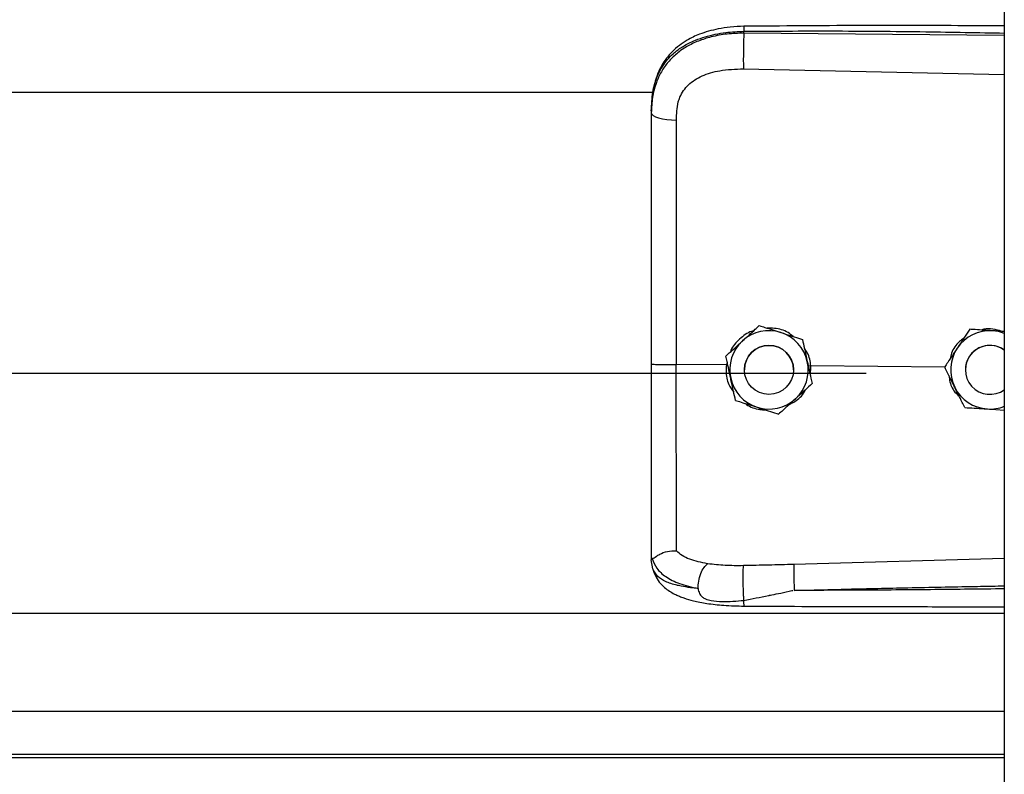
# Model space of a CAD drawing. Header units: inches. Extents: x 170 to 284, y 215 to 248.
# Tile 379 of 656: x 206.318 to 206.533, y 220.904 to 221.068. Entities that reach past the tile are written whole.
import ezdxf

# ---------------------------------------------------------------- set-up
doc = ezdxf.new("R2010")
doc.units = ezdxf.units.IN
doc.header["$LTSCALE"] = 0.25
doc.header["$MEASUREMENT"] = 0
doc.layers.add('RH FRONT OF HOOD', color=7, linetype='Continuous')

msp = doc.modelspace()

# ---------------------------------------------------------------- linework, layer by layer
at = {"layer": 'RH FRONT OF HOOD'}
for p, q in [((206.5326438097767, 224.3332527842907), (206.5326438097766, 220.1328032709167)), ((206.4757965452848, 221.0655006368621), (206.4757965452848, 221.0659120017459)), ((206.5326438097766, 221.0649639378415), (206.4757965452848, 221.0655006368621)), ((206.4757005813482, 221.0577118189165), (206.5326438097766, 221.0565022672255)), ((202.5768719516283, 221.0526366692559), (206.4560926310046, 221.0526366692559)), ((206.4556010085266, 221.0485774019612), (206.4556010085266, 221.04808908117)), ((206.4791715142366, 221.0016454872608), (206.4791715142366, 221.0016438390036)), ((206.5251150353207, 221.0008490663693), (206.5251150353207, 221.0008507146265)), ((206.5261639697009, 221.0007828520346), (206.5251150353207, 221.0008507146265)), ((206.4885896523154, 220.9986448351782), (206.4885896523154, 220.998643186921)), ((206.4718638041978, 220.9949894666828), (206.4718638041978, 220.9949878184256)), ((206.4719722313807, 220.9930542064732), (206.4610586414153, 220.9931586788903)), ((206.4721575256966, 220.9936437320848), (206.4719722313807, 220.9930542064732)), ((206.4719722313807, 220.9930542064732), (206.4719744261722, 220.9930540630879)), ((206.4759317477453, 220.9919869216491), (206.4759317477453, 220.9919861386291)), ((206.4866321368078, 220.9919861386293), (206.4866321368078, 220.9919869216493)), ((206.4904099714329, 220.9928776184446), (206.4898619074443, 220.9928235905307)), ((206.4903128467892, 220.990760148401), (206.4904099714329, 220.9928776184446)), ((206.4904099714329, 220.9928776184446), (206.4904116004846, 220.9928776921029)), ((206.5196436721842, 220.9925978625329), (206.4904116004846, 220.9928776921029)), ((206.5196296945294, 220.9926261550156), (206.5196296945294, 220.9926278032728)), ((206.5241434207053, 220.9919869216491), (206.5241434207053, 220.9919861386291)), ((202.5304915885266, 220.9912442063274), (206.5024760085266, 220.9912442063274)), ((206.4907000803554, 220.9889881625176), (206.4907000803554, 220.9889865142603)), ((206.5289402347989, 220.9834445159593), (206.5326438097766, 220.9832047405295)), ((206.4556010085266, 220.9510360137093), (206.4556010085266, 220.9505072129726)), ((206.4559407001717, 220.9485220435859), (206.4556010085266, 220.9505072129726)), ((206.5326438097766, 220.9508305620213), (206.4867081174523, 220.9494987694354)), ((202.5003237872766, 220.938858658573), (206.5326438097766, 220.938858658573)), ((202.5003237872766, 220.9174796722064), (206.5326438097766, 220.9174796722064)), ((206.5326438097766, 220.9079943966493), (202.5003237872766, 220.9079943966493)), ((202.5003237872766, 220.9073550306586), (206.5326438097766, 220.9073550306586))]:
    msp.add_line(p, q, dxfattribs=at)
at = {"layer": 'RH FRONT OF HOOD', "flags": 128}
msp.add_lwpolyline([(206.4556010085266, 221.04808908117), (206.4557049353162, 221.0477933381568), (206.4560128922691, 221.0475084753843), (206.4565135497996, 221.0472449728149), (206.457188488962, 221.0470125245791), (206.4580128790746, 221.0468196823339), (206.458956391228, 221.0466735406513), (206.4599843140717, 221.0465794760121), (206.4610588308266, 221.0465409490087)], dxfattribs=at)
at = {"layer": 'RH FRONT OF HOOD'}
msp.add_circle((206.4812819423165, 220.9919861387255), 0.005350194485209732, dxfattribs=at)
for centre, radius, start, end in [((206.4812819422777, 220.9919869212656), 0.008560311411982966, 72.32793711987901, 132.3279357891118), ((206.5294936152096, 220.9919869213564), 0.008560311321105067, 86.29353550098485, 146.2935346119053), ((206.5294936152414, 220.9919869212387), 0.00856031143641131, 68.4076756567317, 86.29353576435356), ((206.4812819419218, 220.9919869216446), 0.008560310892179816, 132.3279357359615, 192.3279369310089), ((206.4812819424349, 220.9919869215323), 0.00856031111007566, 12.32793744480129, 72.32793758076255), ((206.4812819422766, 220.9919869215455), 0.005350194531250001, 1.112057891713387e-06, 179.9999988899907), ((206.5294936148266, 220.9919869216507), 0.008560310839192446, 146.2935348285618, 206.2935362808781), ((206.5294936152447, 220.9919869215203), 0.005350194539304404, 53.92810144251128, 179.9999986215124), ((206.5294936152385, 220.9919861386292), 0.005350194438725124, 53.92810057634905, 306.0718994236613), ((206.4812819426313, 220.9919869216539), 0.008560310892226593, 312.3279357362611, 12.32793693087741), ((206.4812819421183, 220.9919869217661), 0.008560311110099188, 192.3279374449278, 252.327937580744), ((206.5294936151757, 220.9919869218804), 0.008560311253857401, 206.2935366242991, 266.2935360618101), ((206.4812819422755, 220.9919869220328), 0.00856031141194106, 252.3279371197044, 312.3279357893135), ((206.529493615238, 220.991986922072), 0.008560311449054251, 266.2935357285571, 291.5923243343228)]:
    msp.add_arc(centre, radius, start, end, dxfattribs=at)
for points, knots in [([(206.4758151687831, 221.067004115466), (206.4748165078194, 221.0669655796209), (206.47292476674, 221.0668925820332), (206.4696157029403, 221.0663641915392), (206.4663881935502, 221.0654702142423), (206.4636413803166, 221.0641659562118), (206.461655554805, 221.0628432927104), (206.4600143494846, 221.0613978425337), (206.4586991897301, 221.0598096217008), (206.4576239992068, 221.0580569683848), (206.4567667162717, 221.056147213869), (206.4560218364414, 221.053628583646), (206.4558064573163, 221.0516909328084), (206.4556874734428, 221.0506204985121)], [0, 0, 0, 0, 0.09774743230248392, 0.185160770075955, 0.3306121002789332, 0.4364670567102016, 0.5083182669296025, 0.5850061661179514, 0.6719760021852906, 0.7307948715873, 0.8036787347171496, 0.8915444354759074, 1, 1, 1, 1]), ([(206.4758153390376, 221.066988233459), (206.4758141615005, 221.0669922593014), (206.4758101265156, 221.0670060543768), (206.4758049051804, 221.0668911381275), (206.475798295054, 221.0665983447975), (206.4757972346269, 221.0661823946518), (206.4757965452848, 221.0659120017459)], [0, 0, 0, 0, 0.09787641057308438, 0.3353863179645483, 0.5679606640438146, 1, 1, 1, 1]), ([(206.5326438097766, 221.0670870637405), (206.5297446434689, 221.0671018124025), (206.5191167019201, 221.0671558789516), (206.5001732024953, 221.0671925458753), (206.4841299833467, 221.0670684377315), (206.4758151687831, 221.067004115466)], [0, 0, 0, 0, 0.1530455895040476, 0.5610439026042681, 1, 1, 1, 1]), ([(206.4556010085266, 221.0485774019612), (206.4556637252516, 221.0499338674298), (206.4557821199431, 221.0524945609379), (206.4567516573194, 221.0559855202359), (206.4580408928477, 221.058397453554), (206.4594047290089, 221.0601001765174), (206.4604876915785, 221.0611435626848), (206.4615466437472, 221.0619720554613), (206.4625360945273, 221.0626319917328), (206.4637704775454, 221.0633270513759), (206.4653644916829, 221.0640527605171), (206.4680282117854, 221.0649607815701), (206.4715633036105, 221.0657207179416), (206.474469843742, 221.0658520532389), (206.4757965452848, 221.0659120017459)], [0, 0, 0, 0, 0.1307156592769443, 0.2467609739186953, 0.3577928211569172, 0.4170971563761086, 0.479148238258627, 0.5177152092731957, 0.5590896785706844, 0.6032945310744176, 0.6633484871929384, 0.7353692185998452, 0.8792082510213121, 1, 1, 1, 1]), ([(206.4757965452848, 221.0655006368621), (206.474580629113, 221.0654673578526), (206.4721488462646, 221.0654008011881), (206.4688080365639, 221.0647789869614), (206.4658502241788, 221.0638367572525), (206.4633076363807, 221.06261908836), (206.4610761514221, 221.0610736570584), (206.4592044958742, 221.0592324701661), (206.4577235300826, 221.0571021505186), (206.4565479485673, 221.0545329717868), (206.455755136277, 221.0514810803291), (206.4556524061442, 221.0492202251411), (206.4556010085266, 221.04808908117)], [0, 0, 0, 0, 0.1111703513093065, 0.2223361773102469, 0.3162781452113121, 0.4102081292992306, 0.5024030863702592, 0.5945790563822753, 0.6845432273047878, 0.774504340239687, 0.8871807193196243, 1, 1, 1, 1]), ([(206.4757965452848, 221.0655006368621), (206.475774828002, 221.0649247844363), (206.4757297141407, 221.0637285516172), (206.4756886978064, 221.0615034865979), (206.4756754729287, 221.0593261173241), (206.4756924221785, 221.058236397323), (206.4757005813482, 221.0577118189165)], [0, 0, 0, 0, 0.2406941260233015, 0.4999999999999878, 0.7593058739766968, 1, 1, 1, 1]), ([(206.4757965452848, 221.0659120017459), (206.4821023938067, 221.0659513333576), (206.495341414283, 221.0660339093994), (206.5142910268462, 221.0658527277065), (206.5269315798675, 221.0656317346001), (206.5326438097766, 221.0655318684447)], [0, 0, 0, 0, 0.3326703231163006, 0.698435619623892, 1, 1, 1, 1]), ([(206.4614844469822, 221.0504742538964), (206.4614844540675, 221.050474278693), (206.4615870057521, 221.0508331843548), (206.4620821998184, 221.0522393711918), (206.4636182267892, 221.0544420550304), (206.4666852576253, 221.0563453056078), (206.470801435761, 221.0575569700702), (206.4739542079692, 221.0576566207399), (206.4757005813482, 221.0577118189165)], [0, 0, 0, 0, 4.497367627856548e-06, 0.06509473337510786, 0.261670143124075, 0.475310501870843, 0.7093656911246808, 1, 1, 1, 1]), ([(206.4610588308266, 221.0465409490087), (206.4611288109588, 221.0478655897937), (206.4611987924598, 221.0491902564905), (206.4614844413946, 221.0504742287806), (206.4614844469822, 221.0504742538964)], [0, 0, 0, 0, 0.9999804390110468, 0.9999999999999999, 0.9999999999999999, 0.9999999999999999, 0.9999999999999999]), ([(206.4556010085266, 221.04808908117), (206.4556010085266, 221.0444589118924), (206.4556010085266, 221.0371880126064), (206.4556010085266, 221.0261072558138), (206.4556010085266, 221.0149246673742), (206.4556010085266, 221.0039559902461), (206.4556010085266, 220.9967081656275), (206.4556010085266, 220.9932283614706)], [0, 0, 0, 0, 0.2027568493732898, 0.4061035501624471, 0.6088604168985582, 0.8122072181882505, 1, 1, 1, 1]), ([(206.4610586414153, 220.9931586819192), (206.4610586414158, 220.9931587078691), (206.4610587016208, 220.9965450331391), (206.4610587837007, 221.0035917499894), (206.4610588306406, 221.0142649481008), (206.4610588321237, 221.0251410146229), (206.4610588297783, 221.0359283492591), (206.4610588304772, 221.0430034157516), (206.4610588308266, 221.0465409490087)], [0, 0, 0, 0, 1.439079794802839e-06, 0.1877923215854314, 0.3908439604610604, 0.59389561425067, 0.7969478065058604, 1, 1, 1, 1]), ([(206.4778922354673, 221.0004804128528), (206.4777570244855, 221.0004502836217), (206.4766052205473, 221.0001936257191), (206.4748479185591, 220.9987348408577), (206.4732291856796, 220.9971252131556), (206.4729013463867, 220.9960168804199), (206.4728680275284, 220.9959042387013)], [0, 0, 0, 0, 0.05931474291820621, 0.5052766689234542, 0.9497204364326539, 1, 1, 1, 1]), ([(206.4755176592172, 220.9983177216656), (206.4764581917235, 220.9991743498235), (206.4777126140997, 221.0003168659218), (206.4788795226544, 221.0013795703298), (206.4791715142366, 221.0016454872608)], [0, 0, 0, 0, 0.7497733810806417, 0.9999999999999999, 0.9999999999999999, 0.9999999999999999, 0.9999999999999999]), ([(206.4755176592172, 220.9983155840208), (206.4764581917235, 220.9991722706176), (206.4777126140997, 221.0003148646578), (206.4788795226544, 221.0013778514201), (206.4791715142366, 221.0016438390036)], [0, 0, 0, 0, 0.7497733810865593, 1, 1, 1, 1]), ([(206.4791715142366, 221.0016454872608), (206.4795692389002, 221.0015188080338), (206.4810740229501, 221.0010395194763), (206.4826909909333, 221.0005243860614), (206.483880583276, 221.0001454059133)], [0, 0, 0, 0, 0.2643068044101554, 0.9999999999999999, 0.9999999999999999, 0.9999999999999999, 0.9999999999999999]), ([(206.4791715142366, 221.0016438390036), (206.4795692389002, 221.0015170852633), (206.4810740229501, 221.0010375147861), (206.4826909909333, 221.0005223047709), (206.483880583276, 221.0001432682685)], [0, 0, 0, 0, 0.2643068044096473, 1, 1, 1, 1]), ([(206.4865420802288, 220.9992973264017), (206.4861853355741, 220.9995874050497), (206.4850217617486, 221.0005335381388), (206.4829702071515, 221.001101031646), (206.4814006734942, 221.0011048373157), (206.480864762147, 221.0011061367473)], [0, 0, 0, 0, 0.2255168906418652, 0.7355556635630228, 1, 1, 1, 1]), ([(206.5251150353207, 221.0008507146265), (206.5247352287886, 221.0002814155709), (206.5239666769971, 220.9991294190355), (206.5230305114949, 220.9977261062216), (206.5224945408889, 220.9969226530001), (206.522372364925, 220.9967395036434)], [0, 0, 0, 0, 0.4299704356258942, 0.8700602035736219, 0.9999999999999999, 0.9999999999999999, 0.9999999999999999, 0.9999999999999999]), ([(206.5251150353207, 221.0008490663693), (206.5247352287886, 221.0002796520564), (206.5239666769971, 220.9991274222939), (206.5230305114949, 220.9977239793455), (206.5224945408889, 220.9969205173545), (206.522372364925, 220.9967373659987)], [0, 0, 0, 0, 0.4299704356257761, 0.8700602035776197, 1, 1, 1, 1]), ([(206.5300469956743, 221.0005293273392), (206.5287774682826, 221.0006115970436), (206.5270842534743, 221.0007213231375), (206.5255091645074, 221.0008234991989), (206.5251150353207, 221.0008490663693)], [0, 0, 0, 0, 0.7497733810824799, 0.9999999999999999, 0.9999999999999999, 0.9999999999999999, 0.9999999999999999]), ([(206.5321185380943, 221.0003972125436), (206.5314576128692, 221.0005972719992), (206.5301872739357, 221.0009817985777), (206.5286240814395, 221.0010066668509), (206.5278441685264, 221.0007445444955), (206.5276683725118, 221.0006854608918)], [0, 0, 0, 0, 0.4565421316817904, 0.8775020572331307, 1, 1, 1, 1]), ([(206.5326438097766, 221.0003611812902), (206.5320008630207, 221.0004028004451), (206.5311420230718, 221.0004583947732), (206.5302669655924, 221.0005150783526), (206.5300469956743, 221.0005293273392)], [0, 0, 0, 0, 0.748622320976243, 1, 1, 1, 1]), ([(206.4718638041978, 220.9949894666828), (206.4723697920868, 220.9954503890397), (206.4733936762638, 220.9963830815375), (206.4746408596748, 220.9975191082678), (206.4753548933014, 220.9981694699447), (206.4755176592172, 220.9983177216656)], [0, 0, 0, 0, 0.4299704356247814, 0.870060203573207, 1, 1, 1, 1]), ([(206.4718638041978, 220.9949878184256), (206.4723697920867, 220.9954486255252), (206.4733936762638, 220.996381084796), (206.4746408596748, 220.9975169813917), (206.4753548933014, 220.998167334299), (206.4755176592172, 220.9983155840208)], [0, 0, 0, 0, 0.4299704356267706, 0.8700602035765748, 1, 1, 1, 1]), ([(206.483880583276, 221.0001454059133), (206.4840669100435, 221.0000860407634), (206.4855242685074, 220.99962171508), (206.4871223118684, 220.9991124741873), (206.4884466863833, 220.9986903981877), (206.4885896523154, 220.9986448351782)], [0, 0, 0, 0, 0.1156468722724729, 0.9045342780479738, 1, 1, 1, 1]), ([(206.483880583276, 221.0001432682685), (206.4840669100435, 221.0000839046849), (206.4855242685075, 220.9996195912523), (206.4871223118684, 220.9991105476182), (206.4884466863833, 220.9986887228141), (206.4885896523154, 220.998643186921)], [0, 0, 0, 0, 0.1156468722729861, 0.9045342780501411, 0.9999999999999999, 0.9999999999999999, 0.9999999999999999, 0.9999999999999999]), ([(206.4885896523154, 220.9986448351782), (206.4887357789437, 220.9979762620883), (206.4890314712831, 220.996623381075), (206.4893916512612, 220.994975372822), (206.489597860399, 220.9940318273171), (206.4896448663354, 220.9938167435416)], [0, 0, 0, 0, 0.4299704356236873, 0.870060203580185, 1, 1, 1, 1]), ([(206.4885896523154, 220.998643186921), (206.4887357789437, 220.9979744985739), (206.4890314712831, 220.9966213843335), (206.4893916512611, 220.9949732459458), (206.4895978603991, 220.9940296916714), (206.4896448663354, 220.9938146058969)], [0, 0, 0, 0, 0.42997043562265, 0.870060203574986, 1, 1, 1, 1]), ([(206.5237730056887, 220.9988390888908), (206.5234534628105, 220.9986211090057), (206.5223000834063, 220.9978343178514), (206.5212067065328, 220.9962336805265), (206.5209088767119, 220.9948289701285), (206.5208207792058, 220.9944134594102)], [0, 0, 0, 0, 0.2125142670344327, 0.7670631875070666, 1, 1, 1, 1]), ([(206.4904116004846, 220.9928776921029), (206.4904115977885, 220.9928777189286), (206.4903135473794, 220.9938532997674), (206.4900534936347, 220.9952454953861), (206.4892489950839, 220.9963349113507), (206.489029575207, 220.9966320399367)], [0, 0, 0, 0, 1.999769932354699e-05, 0.7272642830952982, 1, 1, 1, 1]), ([(206.522372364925, 220.9967395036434), (206.5216663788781, 220.9956811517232), (206.5207247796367, 220.994269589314), (206.5198488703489, 220.9929563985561), (206.5196296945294, 220.9926278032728)], [0, 0, 0, 0, 0.7497733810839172, 1, 1, 1, 1]), ([(206.522372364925, 220.9967373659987), (206.5216663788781, 220.9956790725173), (206.5207247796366, 220.9942675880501), (206.5198488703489, 220.9929546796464), (206.5196296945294, 220.9926261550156)], [0, 0, 0, 0, 0.7497733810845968, 1, 1, 1, 1]), ([(206.4729190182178, 220.9901592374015), (206.4726473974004, 220.9914021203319), (206.4722851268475, 220.9930597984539), (206.4719481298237, 220.9946019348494), (206.4718638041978, 220.9949878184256)], [0, 0, 0, 0, 0.7497733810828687, 0.9999999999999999, 0.9999999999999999, 0.9999999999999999, 0.9999999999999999]), ([(206.4556010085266, 220.9932283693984), (206.4556010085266, 220.9901910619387), (206.4556010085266, 220.9840156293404), (206.4556010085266, 220.9752286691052), (206.4556010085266, 220.9670620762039), (206.4556010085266, 220.9604820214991), (206.4556010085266, 220.9550973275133), (206.4556010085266, 220.9523968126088), (206.4556010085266, 220.9510360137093)], [0, 0, 0, 0, 0.1870908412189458, 0.3803918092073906, 0.5558755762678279, 0.7364481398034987, 0.8671952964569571, 1, 1, 1, 1]), ([(206.4610588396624, 220.9524680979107), (206.461058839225, 220.9527307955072), (206.4610588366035, 220.9543052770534), (206.4610588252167, 220.9577366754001), (206.4610587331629, 220.9633380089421), (206.4610584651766, 220.9697778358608), (206.4610581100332, 220.9770038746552), (206.461057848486, 220.9848787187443), (206.4610578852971, 220.9904066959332), (206.4610579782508, 220.9931586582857), (206.4610579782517, 220.9931586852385)], [0, 0, 0, 0, 0.03155846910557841, 0.1891461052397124, 0.3467338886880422, 0.5043277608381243, 0.6619226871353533, 0.8309600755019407, 0.9999983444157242, 1, 1, 1, 1]), ([(206.4719744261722, 220.9930540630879), (206.4719406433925, 220.9926002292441), (206.4718338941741, 220.9911661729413), (206.4722505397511, 220.9890036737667), (206.4732020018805, 220.9876472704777), (206.4735884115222, 220.9870964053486)], [0, 0, 0, 0, 0.215661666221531, 0.6814629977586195, 1, 1, 1, 1]), ([(206.4896448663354, 220.9938167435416), (206.4899164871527, 220.9925738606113), (206.4902787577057, 220.9909161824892), (206.4906157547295, 220.9893740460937), (206.4907000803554, 220.9889881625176)], [0, 0, 0, 0, 0.749773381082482, 0.9999999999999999, 0.9999999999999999, 0.9999999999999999, 0.9999999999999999]), ([(206.4896448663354, 220.9938146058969), (206.4899164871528, 220.9925717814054), (206.4902787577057, 220.9909141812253), (206.4906157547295, 220.989372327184), (206.4907000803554, 220.9889865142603)], [0, 0, 0, 0, 0.749773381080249, 1, 1, 1, 1]), ([(206.5218189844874, 220.9881949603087), (206.5217323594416, 220.9883702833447), (206.5210548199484, 220.9897415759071), (206.5203118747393, 220.9912453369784), (206.5196961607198, 220.992491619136), (206.5196296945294, 220.9926261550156)], [0, 0, 0, 0, 0.1156468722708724, 0.9045342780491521, 1, 1, 1, 1]), ([(206.4739742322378, 220.985331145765), (206.4738281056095, 220.9859997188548), (206.4735324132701, 220.9873525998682), (206.473172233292, 220.9890006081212), (206.4729660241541, 220.9899441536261), (206.4729190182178, 220.9901592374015)], [0, 0, 0, 0, 0.4299704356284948, 0.8700602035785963, 1, 1, 1, 1]), ([(206.520565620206, 220.990731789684), (206.5206141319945, 220.9902698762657), (206.5207607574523, 220.9888737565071), (206.5216064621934, 220.9872772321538), (206.5225405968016, 220.9864687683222), (206.5227700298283, 220.9862702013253)], [0, 0, 0, 0, 0.2716700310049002, 0.8211147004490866, 0.9999999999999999, 0.9999999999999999, 0.9999999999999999, 0.9999999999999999]), ([(206.485689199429, 220.9844223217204), (206.4861979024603, 220.9846844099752), (206.4876041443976, 220.9854089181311), (206.4888446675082, 220.986640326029), (206.4892239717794, 220.9876200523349), (206.4892370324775, 220.9876537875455)], [0, 0, 0, 0, 0.3536960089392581, 0.9777456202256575, 0.9999999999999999, 0.9999999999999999, 0.9999999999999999, 0.9999999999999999]), ([(206.4907000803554, 220.9889865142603), (206.4901940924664, 220.9885255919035), (206.4891702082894, 220.9875928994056), (206.4879230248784, 220.9864568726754), (206.4872089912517, 220.9858065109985), (206.4870462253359, 220.9856582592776)], [0, 0, 0, 0, 0.4299704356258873, 0.8700602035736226, 1, 1, 1, 1]), ([(206.5240082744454, 220.9837642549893), (206.5238233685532, 220.9841384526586), (206.5231237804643, 220.9855542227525), (206.5223720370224, 220.9870756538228), (206.5218189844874, 220.9881949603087)], [0, 0, 0, 0, 0.2643068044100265, 1, 1, 1, 1]), ([(206.4739742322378, 220.985331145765), (206.4743719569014, 220.9852043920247), (206.4758767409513, 220.9847248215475), (206.4774937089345, 220.9842096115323), (206.4786833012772, 220.9838305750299)], [0, 0, 0, 0, 0.2643068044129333, 1, 1, 1, 1]), ([(206.4870462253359, 220.9856582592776), (206.4861056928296, 220.9848016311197), (206.4848512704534, 220.9836591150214), (206.4836843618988, 220.9825964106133), (206.4833923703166, 220.9823304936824)], [0, 0, 0, 0, 0.7497733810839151, 1, 1, 1, 1]), ([(206.4761328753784, 220.9846432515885), (206.476212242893, 220.9845765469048), (206.477085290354, 220.9838427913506), (206.478655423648, 220.9833636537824), (206.4800899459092, 220.9832792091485), (206.4804875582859, 220.9832558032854)], [0, 0, 0, 0, 0.06740964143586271, 0.7415101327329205, 1, 1, 1, 1]), ([(206.4786833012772, 220.9838305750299), (206.4788696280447, 220.9837712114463), (206.4803269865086, 220.9833068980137), (206.4819250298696, 220.9827978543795), (206.4832494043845, 220.9823760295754), (206.4833923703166, 220.9823304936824)], [0, 0, 0, 0, 0.1156468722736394, 0.904534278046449, 1, 1, 1, 1]), ([(206.5240082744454, 220.9837642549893), (206.5246912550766, 220.9837199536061), (206.5260732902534, 220.9836303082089), (206.5277567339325, 220.9835211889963), (206.5287205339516, 220.9834587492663), (206.5289402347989, 220.9834445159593)], [0, 0, 0, 0, 0.4299704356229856, 0.8700602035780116, 1, 1, 1, 1]), ([(206.4556010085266, 220.9510360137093), (206.4556010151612, 220.9510347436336), (206.4556010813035, 220.9510220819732), (206.4556082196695, 220.950917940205), (206.455706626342, 220.9508395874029), (206.4557943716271, 220.9507697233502)], [0, 0, 0, 0, 0.01193493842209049, 0.1189819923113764, 1, 1, 1, 1]), ([(206.455798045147, 220.9507856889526), (206.455847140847, 220.9507771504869), (206.4559479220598, 220.9507596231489), (206.456239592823, 220.9509458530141), (206.4567050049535, 220.9512766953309), (206.4575812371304, 220.9518567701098), (206.4590604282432, 220.9524749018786), (206.4604012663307, 220.9524709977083), (206.4610587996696, 220.952469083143)], [0, 0, 0, 0, 0.1136768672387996, 0.2333502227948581, 0.3620694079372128, 0.501916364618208, 0.7557448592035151, 1, 1, 1, 1]), ([(206.4678930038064, 220.9496440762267), (206.4665194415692, 220.9499319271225), (206.4644350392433, 220.9503687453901), (206.4622592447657, 220.9514094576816), (206.4614602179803, 220.9521147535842), (206.4610588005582, 220.9524690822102)], [0, 0, 0, 0, 0.4901989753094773, 0.7438846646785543, 0.9999999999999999, 0.9999999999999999, 0.9999999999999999, 0.9999999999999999]), ([(206.4557938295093, 220.9507854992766), (206.4560694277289, 220.9500635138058), (206.4566354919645, 220.9485805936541), (206.4586883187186, 220.9467473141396), (206.4616765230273, 220.9451892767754), (206.464403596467, 220.944566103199), (206.4658034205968, 220.9442462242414)], [0, 0, 0, 0, 0.2305257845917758, 0.473487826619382, 0.7297379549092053, 0.9999999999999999, 0.9999999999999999, 0.9999999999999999, 0.9999999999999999]), ([(206.4658034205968, 220.9442462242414), (206.4658283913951, 220.9447764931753), (206.4658802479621, 220.9458776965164), (206.4663561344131, 220.9475395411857), (206.4670601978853, 220.9489257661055), (206.4676223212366, 220.9494106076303), (206.4678930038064, 220.9496440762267)], [0, 0, 0, 0, 0.2407679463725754, 0.5000000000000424, 0.7592320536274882, 1, 1, 1, 1]), ([(206.4757224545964, 220.9492366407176), (206.474370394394, 220.9492293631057), (206.4716683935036, 220.9492148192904), (206.4691617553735, 220.9494993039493), (206.467909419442, 220.9496414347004)], [0, 0, 0, 0, 0.5003922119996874, 1, 1, 1, 1]), ([(206.4758078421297, 220.94166615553), (206.4757918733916, 220.9419067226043), (206.4757581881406, 220.9424141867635), (206.4757133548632, 220.9434243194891), (206.4756763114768, 220.9446117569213), (206.4756535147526, 220.9458836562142), (206.4756483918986, 220.9470871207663), (206.4756608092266, 220.948083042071), (206.4756859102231, 220.9488223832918), (206.4757107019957, 220.9491034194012), (206.4757224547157, 220.9492366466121)], [0, 0, 0, 0, 0.1098512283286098, 0.2317256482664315, 0.3631776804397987, 0.5000000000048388, 0.636822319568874, 0.7682743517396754, 0.890148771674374, 1, 1, 1, 1]), ([(206.4867081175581, 220.9494987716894), (206.4848769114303, 220.9494507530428), (206.4812143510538, 220.9493547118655), (206.4775531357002, 220.9492760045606), (206.4757224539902, 220.9492366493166)], [0, 0, 0, 0, 0.4999797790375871, 1, 1, 1, 1]), ([(206.4867079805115, 220.9494987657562), (206.4867004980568, 220.9492599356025), (206.4866889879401, 220.9488925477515), (206.4866902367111, 220.9480306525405), (206.4866976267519, 220.9472558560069), (206.4867120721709, 220.9463953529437), (206.4867378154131, 220.9452358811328), (206.4867654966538, 220.9443924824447), (206.4867834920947, 220.9438441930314)], [0, 0, 0, 0, 0.2394508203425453, 0.3683426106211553, 0.4999696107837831, 0.6316010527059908, 0.7605056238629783, 1, 1, 1, 1]), ([(206.4658023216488, 220.9442444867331), (206.4652560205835, 220.9443015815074), (206.4639510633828, 220.9444379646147), (206.4625522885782, 220.9446660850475), (206.4615973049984, 220.9448599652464), (206.460363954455, 220.9451377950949), (206.4586776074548, 220.9457040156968), (206.4568578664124, 220.9468295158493), (206.4562523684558, 220.9479468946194), (206.4559407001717, 220.9485220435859)], [0, 0, 0, 0, 0.1091879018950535, 0.2608187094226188, 0.3077983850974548, 0.3355235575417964, 0.5627886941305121, 0.7749539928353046, 1, 1, 1, 1]), ([(206.4559576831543, 220.9484760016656), (206.4561466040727, 220.9478890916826), (206.4565013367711, 220.9467870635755), (206.4575144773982, 220.945368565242), (206.4586435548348, 220.9442926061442), (206.4597908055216, 220.9434957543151), (206.4608379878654, 220.9429393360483), (206.4617808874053, 220.9425271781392), (206.4630263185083, 220.9420608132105), (206.4649712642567, 220.9415002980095), (206.4678503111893, 220.9409387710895), (206.4715839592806, 220.9405164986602), (206.4743653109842, 220.9404490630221), (206.475853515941, 220.940412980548)], [0, 0, 0, 0, 0.09843102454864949, 0.1848217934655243, 0.2573083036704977, 0.315887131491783, 0.3722739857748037, 0.4121400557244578, 0.4615923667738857, 0.5575876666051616, 0.6828759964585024, 0.8303179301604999, 1, 1, 1, 1]), ([(206.4867837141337, 220.9438418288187), (206.4906837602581, 220.9439410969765), (206.4989538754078, 220.9441515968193), (206.512065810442, 220.9444337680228), (206.523013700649, 220.9446463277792), (206.5300298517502, 220.9447744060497), (206.5322048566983, 220.9448124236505), (206.5326438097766, 220.9448200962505)], [0, 0, 0, 0, 0.2551597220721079, 0.5410705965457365, 0.8577348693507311, 0.9712884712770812, 1, 1, 1, 1]), ([(206.4658025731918, 220.9442412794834), (206.4658771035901, 220.9438709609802), (206.4659810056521, 220.943354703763), (206.4663527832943, 220.9427573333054), (206.4667734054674, 220.9423244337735), (206.4675771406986, 220.9418799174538), (206.4690544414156, 220.9415183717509), (206.4718152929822, 220.9412782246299), (206.4742120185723, 220.9415110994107), (206.4758078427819, 220.9416661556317)], [0, 0, 0, 0, 0.1001269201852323, 0.139585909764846, 0.1897135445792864, 0.2582342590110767, 0.3697357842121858, 0.580347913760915, 0.9999999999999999, 0.9999999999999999, 0.9999999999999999, 0.9999999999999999]), ([(206.4758078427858, 220.9416661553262), (206.4775872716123, 220.9420130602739), (206.4793748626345, 220.9423615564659), (206.4811928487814, 220.9427289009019), (206.4812638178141, 220.9427432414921), (206.4814988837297, 220.9427907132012), (206.4823670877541, 220.9429671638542), (206.4840074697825, 220.9432823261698), (206.485540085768, 220.943645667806), (206.4864391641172, 220.9438056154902), (206.4865162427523, 220.9438193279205)], [0, 0, 0, 0, 0.5022751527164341, 0.5045790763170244, 0.5086566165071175, 0.5221306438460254, 0.5703313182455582, 0.7514263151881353, 0.9786895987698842, 1, 1, 1, 1]), ([(206.5326438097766, 220.9441750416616), (206.5300461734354, 220.944143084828), (206.5249801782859, 220.9440807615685), (206.5174160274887, 220.943999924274), (206.5097638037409, 220.9439306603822), (206.5020057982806, 220.9438790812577), (206.494283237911, 220.9438460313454), (206.4892463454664, 220.9438432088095), (206.4867837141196, 220.9438418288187)], [0, 0, 0, 0, 0.1699411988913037, 0.3314248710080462, 0.4948424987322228, 0.6705311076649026, 0.8389164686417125, 1, 1, 1, 1]), ([(206.4758535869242, 220.9404348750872), (206.4758528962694, 220.9404279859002), (206.4758463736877, 220.940362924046), (206.4758354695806, 220.940552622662), (206.4758213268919, 220.9408794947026), (206.475812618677, 220.9413120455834), (206.475808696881, 220.9416028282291), (206.4758078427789, 220.9416661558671)], [0, 0, 0, 0, 0.03436729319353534, 0.3245665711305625, 0.6210149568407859, 0.917463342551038, 0.9999999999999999, 0.9999999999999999, 0.9999999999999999, 0.9999999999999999]), ([(206.4758535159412, 220.9404129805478), (206.4800486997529, 220.9403914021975), (206.4890236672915, 220.9403452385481), (206.5033660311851, 220.9403036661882), (206.5181010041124, 220.9402794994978), (206.5280558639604, 220.9402760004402), (206.5326438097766, 220.9402743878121)], [0, 0, 0, 0, 0.2216322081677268, 0.4741489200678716, 0.7576483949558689, 1, 1, 1, 1])]:
    msp.add_open_spline(points, degree=3, knots=knots, dxfattribs=at)
msp.add_open_spline([(206.4556010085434, 220.9932283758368), (206.4556821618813, 220.9932194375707), (206.4558444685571, 220.9932015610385), (206.4570972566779, 220.9931788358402), (206.4588947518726, 220.993162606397), (206.4603369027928, 220.9931599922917), (206.461057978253, 220.993158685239)], degree=3, dxfattribs=at)

doc.saveas('drawing.dxf')
